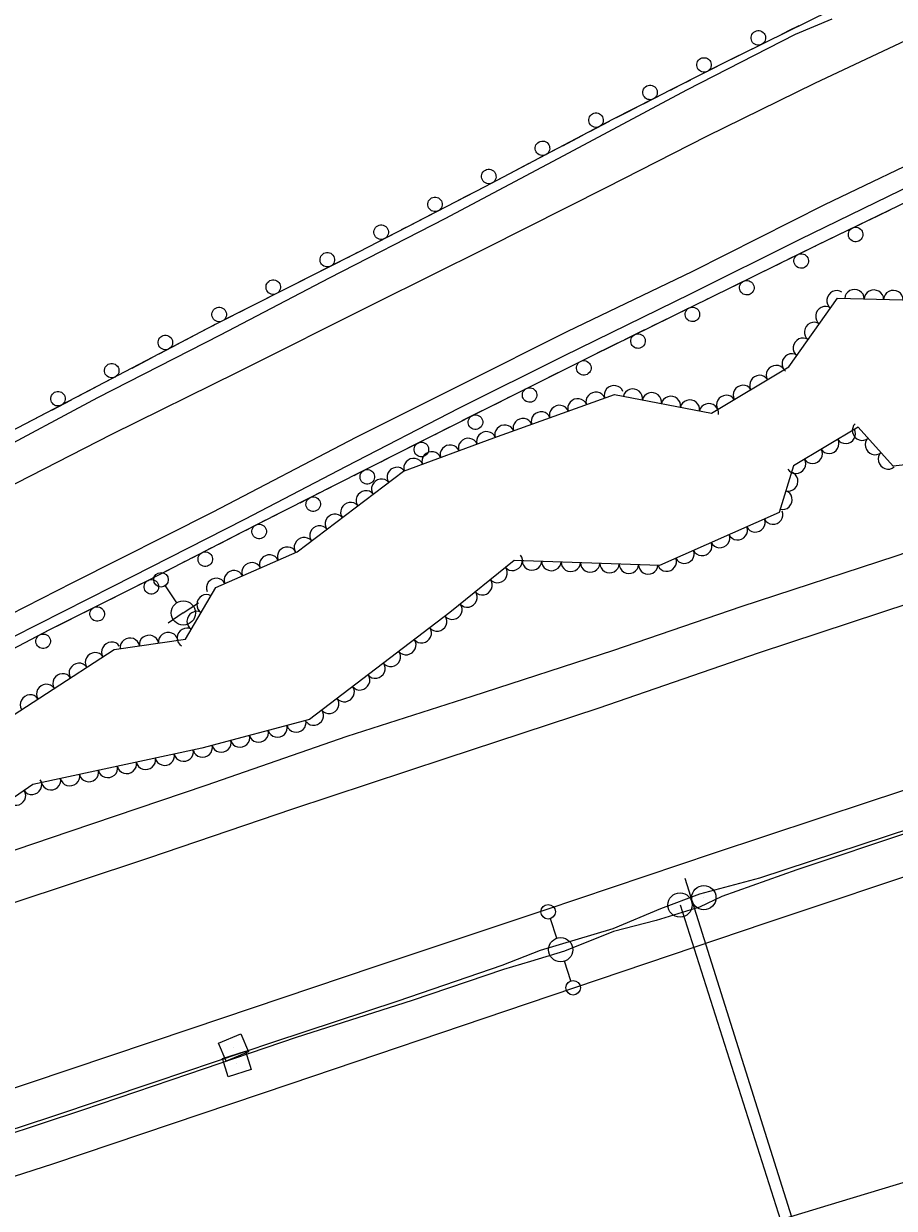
# Model space of a CAD drawing. Extents: x 1722896 to 1754269, y 648279 to 666297.
# Drawn here: x 1724331.3 to 1724510.9, y 664468.7 to 664713.2 of the extents above; entities that cross this region are included whole.
import ezdxf

# ---------------------------------------------------------------- set-up
doc = ezdxf.new("R2010")
doc.units = 0
for name, color, linetype in [('DESIGN - PUBLIC HEARING - Shapes', 7, 'Continuous'), ('DESIGN - SCRATCH - User 1', 7, 'Continuous'), ('SURVEY - CENTERLINE - Preliminary Text', 7, 'Continuous'), ('SURVEY - DRAINAGE - Natural Features', 7, 'Continuous'), ('SURVEY - DTM - Breaklines', 7, 'Continuous'), ('SURVEY - VEGETATION - Features with Text', 7, 'Continuous')]:
    doc.layers.add(name, color=color, linetype=linetype)

msp = doc.modelspace()

# ---------------------------------------------------------------- linework, layer by layer
at = {"layer": 'DESIGN - PUBLIC HEARING - Shapes'}
for p, q in [((1724467.69, 664536.83), (1724500.84, 664431.56)), ((1724466.65, 664531.3), (1724466.65, 664531.3)), ((1724466.66, 664531.32), (1724497.32, 664435.22)), ((1724471.57, 664532.82), (1724471.57, 664532.82))]:
    msp.add_line(p, q, dxfattribs=at)
for centre in [(1724466.66, 664531.32), (1724471.58, 664532.83)]:
    msp.add_circle(centre, 2.5, dxfattribs=at)
at = {"layer": 'DESIGN - SCRATCH - User 1'}
for points in [[(1724756.33, 664806.15), (1724731.26, 664800.23), (1724709.69, 664794.84), (1724684.38, 664788.51), (1724655.77, 664779.9), (1724629.25, 664771.22), (1724605.07, 664762.48), (1724578.75, 664752.01), (1724550.41, 664740.28), (1724531.53, 664731.64), (1724502.33, 664718.27), (1724474.8, 664704.64), (1724452.75, 664693.4), (1724426.42, 664679.56), (1724400.34, 664666.08), (1724370.78, 664651.1), (1724343.5, 664636.8), (1724318.03, 664623.53)], [(1724296.4, 664566.34), (1724298.1, 664568.55), (1724317.29, 664578.02), (1724336.66, 664588.16), (1724356.61, 664598.16), (1724379.64, 664609.98), (1724401.25, 664620.91), (1724426.58, 664633.72), (1724448.78, 664644.83), (1724473.09, 664656.78), (1724495.05, 664667.57), (1724518.08, 664678.7), (1724540.82, 664689.16), (1724561.68, 664698.33), (1724585.78, 664708.68), (1724608.2, 664717.86), (1724633.13, 664727.24), (1724658.39, 664735.9), (1724681.07, 664743.09), (1724706.6, 664750.28), (1724725.54, 664755.12), (1724745.32, 664759.37), (1724755.86, 664761.63)], [(1724491.17, 664712.74), (1724489.06, 664711.7)], [(1724485.52, 664709.95), (1724481.4, 664707.91)], [(1724489.06, 664711.7), (1724486.96, 664710.66)], [(1724477.86, 664706.16), (1724475.75, 664705.11)], [(1724479.97, 664707.2), (1724477.86, 664706.16)], [(1724474.32, 664704.4), (1724470.23, 664702.31)], [(1724466.71, 664700.51), (1724464.61, 664699.45)], [(1724468.8, 664701.58), (1724466.71, 664700.51)], [(1724463.19, 664698.72), (1724459.09, 664696.63)], [(1724457.66, 664695.9), (1724455.57, 664694.84)], [(1724452.05, 664693.03), (1724447.98, 664690.89)], [(1724455.57, 664694.84), (1724453.48, 664693.77)], [(1724446.57, 664690.15), (1724444.49, 664689.06)], [(1724444.49, 664689.06), (1724442.41, 664687.96)], [(1724440.99, 664687.22), (1724436.92, 664685.08)], [(1724433.42, 664683.24), (1724431.34, 664682.15)], [(1724435.5, 664684.33), (1724433.42, 664683.24)], [(1724429.93, 664681.4), (1724426.42, 664679.56), (1724425.85, 664679.27)], [(1724424.43, 664678.53), (1724422.34, 664677.45)], [(1724418.83, 664675.64), (1724414.75, 664673.53)], [(1724422.34, 664677.45), (1724420.26, 664676.37)], [(1724505.77, 664672.75), (1724507.89, 664673.78)], [(1724507.89, 664673.78), (1724510, 664674.8)], [(1724411.24, 664671.71), (1724409.15, 664670.63)], [(1724413.33, 664672.79), (1724411.24, 664671.71)], [(1724500.19, 664670.06), (1724504.33, 664672.06)], [(1724407.73, 664669.9), (1724403.64, 664667.79)], [(1724494.52, 664667.31), (1724495.05, 664667.57), (1724496.63, 664668.34)], [(1724496.63, 664668.34), (1724498.75, 664669.36)], [(1724400.13, 664665.97), (1724398.04, 664664.91)], [(1724402.22, 664667.05), (1724400.34, 664666.08), (1724400.13, 664665.97)], [(1724488.96, 664664.58), (1724493.08, 664666.6)], [(1724396.61, 664664.19), (1724392.51, 664662.11)], [(1724485.41, 664662.83), (1724487.52, 664663.87)], [(1724391.08, 664661.39), (1724388.98, 664660.32)], [(1724477.74, 664659.06), (1724481.87, 664661.09)], [(1724483.3, 664661.8), (1724485.41, 664662.83)], [(1724385.46, 664658.54), (1724381.36, 664656.46)], [(1724388.98, 664660.32), (1724386.89, 664659.26)], [(1724474.19, 664657.32), (1724476.3, 664658.36)], [(1724472.08, 664656.28), (1724473.09, 664656.78), (1724474.19, 664657.32)], [(1724377.83, 664654.67), (1724375.74, 664653.61)], [(1724379.93, 664655.73), (1724377.83, 664654.67)], [(1724466.52, 664653.55), (1724470.65, 664655.58)], [(1724374.31, 664652.89), (1724370.78, 664651.1), (1724370.21, 664650.8)], [(1724460.86, 664650.77), (1724462.97, 664651.81)], [(1724462.97, 664651.81), (1724465.08, 664652.84)], [(1724366.71, 664648.96), (1724364.63, 664647.87)], [(1724368.79, 664650.06), (1724366.71, 664648.96)], [(1724455.3, 664648.04), (1724459.43, 664650.07)], [(1724363.21, 664647.13), (1724359.14, 664645)], [(1724449.65, 664645.26), (1724451.75, 664646.3)], [(1724451.75, 664646.3), (1724453.86, 664647.33)], [(1724357.72, 664644.26), (1724355.64, 664643.16)], [(1724444.1, 664642.49), (1724448.21, 664644.55)], [(1724352.14, 664641.33), (1724348.07, 664639.2)], [(1724355.64, 664643.16), (1724353.56, 664642.07)], [(1724440.57, 664640.72), (1724442.67, 664641.77)], [(1724432.92, 664636.89), (1724437.03, 664638.95)], [(1724438.46, 664639.67), (1724440.57, 664640.72)], [(1724344.57, 664637.36), (1724343.5, 664636.8), (1724342.49, 664636.28)], [(1724346.65, 664638.45), (1724344.57, 664637.36)], [(1724341.07, 664635.54), (1724336.99, 664633.41)], [(1724427.29, 664634.07), (1724429.39, 664635.13)], [(1724429.39, 664635.13), (1724431.49, 664636.18)], [(1724333.48, 664631.58), (1724331.4, 664630.5)], [(1724335.57, 664632.67), (1724333.48, 664631.58)], [(1724421.75, 664631.28), (1724425.86, 664633.35)], [(1724416.13, 664628.44), (1724418.23, 664629.5)], [(1724418.23, 664629.5), (1724420.32, 664630.56)], [(1724750.6, 664626.88), (1724730.37, 664619.87), (1724708.7, 664612.59), (1724686.74, 664605.27), (1724665.14, 664598.11), (1724642.94, 664590.69), (1724622.46, 664583.92), (1724602.63, 664577.21), (1724578.19, 664568.98), (1724564.91, 664564.19), (1724547.18, 664558.21), (1724524.86, 664550.61), (1724503.93, 664543.74), (1724483.03, 664536.84), (1724470.71, 664533.58), (1724462.65, 664530.56), (1724452.83, 664526.4), (1724437.84, 664521.92), (1724429.9, 664518.84), (1724408.48, 664511.46), (1724382.79, 664502.99), (1724358.29, 664494.75), (1724336.78, 664487.53), (1724313.26, 664479.83)], [(1724410.6, 664625.64), (1724414.7, 664627.71)], [(1724407.07, 664623.85), (1724409.17, 664624.92)], [(1724399.44, 664619.99), (1724401.25, 664620.91), (1724403.55, 664622.07)], [(1724404.98, 664622.79), (1724407.07, 664623.85)], [(1724395.92, 664618.21), (1724398.02, 664619.27)], [(1724393.82, 664617.15), (1724395.92, 664618.21)], [(1724388.29, 664614.35), (1724392.39, 664616.43)], [(1724382.67, 664611.51), (1724384.77, 664612.57)], [(1724384.77, 664612.57), (1724386.86, 664613.63)], [(1724377.14, 664608.7), (1724379.64, 664609.98), (1724381.24, 664610.79)], [(1724373.63, 664606.89), (1724375.72, 664607.97)], [(1724366.02, 664602.99), (1724370.11, 664605.09)], [(1724371.54, 664605.82), (1724373.63, 664606.89)], [(1724362.51, 664601.18), (1724364.6, 664602.26)], [(1724360.42, 664600.11), (1724362.51, 664601.18)], [(1724354.89, 664597.3), (1724356.61, 664598.16), (1724359, 664599.38)], [(1724349.26, 664594.47), (1724351.36, 664595.53)], [(1724351.36, 664595.53), (1724353.46, 664596.58)], [(1724343.72, 664591.7), (1724347.83, 664593.76)], [(1724338.08, 664588.88), (1724340.19, 664589.93)], [(1724340.19, 664589.93), (1724342.29, 664590.98)], [(1724332.58, 664586.03), (1724336.65, 664588.16)], [(1724514.59, 664546.59), (1724490.76, 664538.55), (1724475.26, 664533.04), (1724470.68, 664530.87), (1724461.75, 664528.13), (1724452.94, 664525.82), (1724442.8, 664521.76), (1724435.83, 664519.64), (1724430.23, 664518), (1724411.38, 664511.59), (1724387.5, 664503.98), (1724365.28, 664496.4), (1724343.37, 664488.99), (1724317.93, 664480.59)]]:
    msp.add_lwpolyline(points, dxfattribs=at)
for centre, start, end in [((1724482.82, 664710.28), 49.5931, 49.5832), ((1724471.61, 664704.7), 50.272, 50.2622), ((1724460.48, 664699.02), 50.272, 50.2622), ((1724449.34, 664693.3), 50.9902, 50.9804), ((1724438.28, 664687.49), 50.9902, 50.9804), ((1724427.21, 664681.67), 50.9902, 50.9804), ((1724416.12, 664675.92), 50.5948, 50.5849), ((1724405.02, 664670.18), 50.5948, 50.5849), ((1724502.89, 664669.7), 229.0573, 229.0474), ((1724393.9, 664664.5), 50.139, 50.1292), ((1724491.66, 664664.23), 229.4373, 229.4275), ((1724382.75, 664658.84), 50.139, 50.1292), ((1724480.44, 664658.72), 229.4373, 229.4275), ((1724371.6, 664653.19), 50.139, 50.1292), ((1724469.22, 664653.21), 229.4238, 229.414), ((1724360.5, 664647.4), 50.9098, 50.8999), ((1724458, 664647.7), 229.4238, 229.414), ((1724446.81, 664642.17), 229.8568, 229.8469), ((1724349.43, 664641.6), 50.9098, 50.8999), ((1724338.35, 664635.81), 50.7842, 50.7744), ((1724435.63, 664636.57), 229.8568, 229.8469), ((1724424.46, 664630.97), 230.0884, 230.0786), ((1724413.31, 664625.33), 230.0884, 230.0786), ((1724402.15, 664619.69), 230.0884, 230.0786), ((1724391, 664614.04), 230.0914, 230.0816), ((1724379.85, 664608.4), 230.4386, 230.4288), ((1724368.73, 664602.69), 230.4386, 230.4288), ((1724357.61, 664596.98), 230.4386, 230.4288), ((1724346.43, 664591.38), 229.8602, 229.8504), ((1724335.29, 664585.75), 230.9124, 230.9025)]:
    msp.add_arc(centre, 1.5, start, end, dxfattribs=at)
at = {"layer": 'SURVEY - CENTERLINE - Preliminary Text'}
for points in [[(1724753.74, 664791.39), (1724738.06, 664788.17), (1724723.64, 664784.88), (1724696.91, 664778.47), (1724672.72, 664771.67), (1724650.98, 664765.03), (1724631.81, 664758.91), (1724619.51, 664754.44), (1724602.17, 664748.03), (1724580.48, 664739.3), (1724561.06, 664731.16), (1724535.48, 664719.79), (1724515.59, 664710.87), (1724494.38, 664700.85), (1724472.14, 664689.93), (1724451.47, 664679.39), (1724426.52, 664666.8), (1724403.87, 664655.53), (1724375.28, 664641.23), (1724349.35, 664628.42), (1724326.99, 664616.95)], [(1724903.17, 664784.03), (1724890.43, 664783.45), (1724866.75, 664782.21), (1724837.95, 664779.94), (1724818.56, 664778.07), (1724793.82, 664774.96), (1724771.49, 664771.48), (1724750.28, 664767.38), (1724727.32, 664762.45), (1724702.51, 664756.38), (1724674.51, 664748.07), (1724645.52, 664738.77), (1724617.46, 664728.8), (1724600.28, 664721.97), (1724577.04, 664712.23), (1724551.25, 664701.16), (1724521.18, 664687.66), (1724496.44, 664675.83), (1724469.25, 664662.08), (1724443.34, 664649.62), (1724421.94, 664638.85)], [(1724744.05, 664760.19), (1724734.37, 664759.02), (1724718.66, 664756.31), (1724701.92, 664752.14), (1724682.85, 664746.36), (1724663.72, 664740.42), (1724643.57, 664734.09), (1724622.89, 664726.53), (1724604.92, 664719.35), (1724588.53, 664712.44), (1724570.05, 664704.95), (1724548.72, 664695.57), (1724530.57, 664687.54), (1724512.13, 664678.79), (1724491.41, 664668.69), (1724468.77, 664657.39), (1724442.62, 664644.61), (1724420.96, 664633.79), (1724397.76, 664621.83), (1724376.85, 664610.89), (1724349.68, 664597.04), (1724329, 664586.62)], [(1725135.37, 664746.03), (1725104.95, 664736.16), (1725062.65, 664721.97), (1725042.36, 664715.4), (1725020.56, 664708.15), (1724993.85, 664699.25), (1724969.62, 664690.96), (1724937.51, 664680.32), (1724905.47, 664669.7), (1724868.23, 664657.09), (1724826.45, 664643.04), (1724781.56, 664627.95), (1724728.75, 664609.99), (1724695.42, 664598.76), (1724660.75, 664587.1), (1724617.66, 664572.57), (1724591.96, 664563.88), (1724557.46, 664552.33), (1724521.4, 664539.98), (1724484.36, 664527.55), (1724435.15, 664510.95), (1724386.36, 664494.41), (1724337.21, 664477.83)], [(1724032.38, 664482.21), (1724051.2, 664490.93), (1724069.07, 664499.23), (1724086.99, 664507.6), (1724103.53, 664515.71), (1724124.11, 664525.34), (1724149.52, 664538.05), (1724176.73, 664550.08), (1724198.91, 664561.25), (1724220, 664571.84), (1724243.16, 664583.31), (1724263.11, 664593.55), (1724285.34, 664604.9), (1724306.1, 664615.09), (1724324.18, 664624.09), (1724346.57, 664636.07), (1724371.88, 664649.01), (1724394.36, 664660.74), (1724418.25, 664672.99), (1724443.7, 664686.55), (1724468.1, 664699.57), (1724490.46, 664711.04), (1724498.05, 664714.2)], [(1724315.06, 664537.81), (1724340.85, 664546.53), (1724368.88, 664556.03), (1724397.97, 664566.19), (1724423.8, 664574.43), (1724452.99, 664583.93), (1724479.26, 664592.91), (1724511.23, 664603.38), (1724538.89, 664612.86), (1724565.62, 664621.66), (1724591.31, 664630.1), (1724617.99, 664639.1), (1724648.4, 664649.44), (1724681.64, 664660.95), (1724711.9, 664670.89), (1724741.64, 664680.52), (1724774.07, 664691.92)], [(1724745.86, 664671.38), (1724718.22, 664661.78), (1724692.53, 664653.22), (1724666.79, 664644.66), (1724634.56, 664633.89), (1724604.91, 664624.03), (1724575.03, 664614.05), (1724545.84, 664604.26), (1724514.29, 664593.65), (1724482.79, 664583.28), (1724449.94, 664571.96), (1724418.34, 664561.52), (1724386.7, 664551.08), (1724357, 664541), (1724327.79, 664531.28), (1724301.59, 664522.45), (1724275.73, 664513.93), (1724251.87, 664505.77), (1724223.57, 664496.3), (1724191.69, 664485.58)], [(1724841.94, 664667.1), (1724830.3, 664662.84), (1724768.83, 664640.99), (1724690.94, 664614.63), (1724623.85, 664591.87), (1724572.52, 664574.95), (1724531.22, 664561.03), (1724505.92, 664552.71), (1724473.47, 664541.97), (1724438.76, 664530.24), (1724403.72, 664518.55), (1724365.78, 664505.74), (1724332.37, 664494.56), (1724304.03, 664485.14), (1724270.22, 664474.04), (1724233.48, 664461.68), (1724196.48, 664449.32), (1724161.2, 664437.37), (1724121.74, 664424.34), (1724081.4, 664410.81)], [(1724421.94, 664638.85), (1724399.81, 664627.82), (1724370.27, 664612.4), (1724341.35, 664597.79), (1724315.4, 664584.58), (1724286.54, 664570.06), (1724255.69, 664554.76), (1724224.53, 664539.09), (1724196.2, 664525.27), (1724164.08, 664509.58), (1724133.25, 664494.59), (1724101.33, 664479.87), (1724067.03, 664463.88), (1724036.28, 664450.06), (1724003.16, 664435.43), (1723965.5, 664419.57), (1723934.79, 664407.03), (1723907.53, 664396.02), (1723871.22, 664381.62), (1723839.9, 664369.1), (1723807.8, 664356.16)], [(1724750.82, 664544.21), (1724728.25, 664537.72), (1724704.57, 664530.87), (1724676.42, 664522.52), (1724648.16, 664514.01), (1724624.21, 664506.91), (1724597.19, 664498.93), (1724574.21, 664492.08), (1724541.61, 664482.4), (1724526.04, 664478.03), (1724499.44, 664469.97), (1724468.42, 664460.56), (1724440.67, 664452.1), (1724409.68, 664443.12), (1724383.1, 664434.88), (1724351.87, 664425.73), (1724324.04, 664417.57)], [(1724337.21, 664477.83), (1724317.29, 664471.4), (1724296.88, 664464.44), (1724269.18, 664455.12), (1724242.72, 664446.41), (1724214.03, 664436.92), (1724187.57, 664427.96), (1724160.79, 664418.97), (1724135.34, 664410.67), (1724109.49, 664401.87)]]:
    msp.add_lwpolyline(points, dxfattribs=at)
at = {"layer": 'SURVEY - DRAINAGE - Natural Features'}
for p, q in [((1724374.55, 664501.9), (1724374.55, 664501.9)), ((1724375.23, 664498.51), (1724375.23, 664498.51))]:
    msp.add_line(p, q, dxfattribs=at)
for points in [[(1724376.08, 664504.71), (1724377.63, 664501.02), (1724373.02, 664499.09), (1724371.47, 664502.78), (1724376.08, 664504.71)], [(1724377.01, 664501.17), (1724378.22, 664497.36), (1724373.46, 664495.85), (1724372.25, 664499.66), (1724377.01, 664501.17)]]:
    msp.add_lwpolyline(points, dxfattribs=at)
at = {"layer": 'SURVEY - DTM - Breaklines'}
for p, q in [((1724360.43, 664597.2), (1724362.81, 664593.67)), ((1724364.2, 664591.6), (1724367.31, 664593.69)), ((1724364.2, 664591.6), (1724361.09, 664589.51)), ((1724441.26, 664524.45), (1724439.93, 664528.49)), ((1724444.15, 664515.67), (1724442.82, 664519.71))]:
    msp.add_line(p, q, dxfattribs=at)
for centre, radius in [((1724359.6, 664598.44), 1.5), ((1724364.2, 664591.6), 2.5), ((1724439.46, 664529.92), 1.5), ((1724442.04, 664522.08), 2.5), ((1724444.62, 664514.24), 1.5)]:
    msp.add_circle(centre, radius, dxfattribs=at)
at = {"layer": 'SURVEY - VEGETATION - Features with Text'}
for points in [[(1724321.92, 664565.92), (1724349.94, 664584.08), (1724364.67, 664586.2), (1724370.89, 664596.83), (1724387.68, 664604.23), (1724409.65, 664620.86), (1724428.26, 664627.71), (1724453.13, 664636.67), (1724473.17, 664632.82), (1724489.1, 664642.41), (1724499.16, 664656.55), (1724515.24, 664656.17), (1724523.78, 664669.61), (1724538.49, 664673.31), (1724554.52, 664680.59), (1724562.69, 664676.53)], [(1724563.7, 664676.64), (1724572.72, 664669.31), (1724569.01, 664654.1), (1724549.54, 664639.75), (1724536.31, 664644.01), (1724527.27, 664623.75), (1724510.66, 664621.91), (1724503.4, 664629.97), (1724490.09, 664621.94), (1724487.09, 664612.32), (1724462.42, 664601.42), (1724432.43, 664602.45), (1724419.16, 664591.67), (1724390.21, 664569.59), (1724368.01, 664563.67), (1724333.19, 664556.16), (1724318.64, 664546.24)]]:
    msp.add_lwpolyline(points, dxfattribs=at)
for centre, major_axis in [((1724498.88, 664656.16), (1.16, 1.63)), ((1724502.67, 664656.47), (2, -0.05)), ((1724506.67, 664656.37), (2, -0.05)), ((1724510.67, 664656.28), (2, -0.05)), ((1724496.56, 664652.9), (1.16, 1.63)), ((1724494.24, 664649.64), (1.16, 1.63)), ((1724491.93, 664646.38), (1.16, 1.63)), ((1724489.61, 664643.12), (1.16, 1.63)), ((1724486.43, 664640.79), (1.71, 1.03)), ((1724453.01, 664636.63), (1.88, 0.68)), ((1724479.57, 664636.67), (1.71, 1.03)), ((1724483, 664638.73), (1.71, 1.03)), ((1724449.25, 664635.27), (1.88, 0.68)), ((1724456.94, 664635.94), (1.96, -0.38)), ((1724460.86, 664635.18), (1.96, -0.38)), ((1724464.79, 664634.43), (1.96, -0.38)), ((1724476.14, 664634.61), (1.71, 1.03)), ((1724441.72, 664632.56), (1.88, 0.68)), ((1724445.49, 664633.92), (1.88, 0.68)), ((1724468.72, 664633.67), (1.96, -0.38)), ((1724472.65, 664632.92), (1.96, -0.38)), ((1724434.2, 664629.85), (1.88, 0.68)), ((1724437.96, 664631.21), (1.88, 0.68)), ((1724426.67, 664627.13), (1.88, 0.69)), ((1724430.43, 664628.5), (1.88, 0.68)), ((1724500.92, 664628.47), (-1.71, -1.03)), ((1724504.14, 664629.16), (-1.34, 1.49)), ((1724422.92, 664625.75), (1.88, 0.69)), ((1724497.49, 664626.41), (-1.71, -1.03)), ((1724506.81, 664626.19), (-1.34, 1.49)), ((1724415.41, 664622.98), (1.88, 0.69)), ((1724419.17, 664624.37), (1.88, 0.69)), ((1724494.07, 664624.34), (-1.71, -1.03)), ((1724509.49, 664623.22), (-1.34, 1.49)), ((1724408.17, 664619.74), (1.59, 1.21)), ((1724411.66, 664621.6), (1.88, 0.69)), ((1724490.64, 664622.27), (-1.71, -1.03)), ((1724404.98, 664617.32), (1.59, 1.21)), ((1724489.09, 664618.74), (-0.59, -1.91)), ((1724401.79, 664614.91), (1.59, 1.21)), ((1724487.9, 664614.92), (-0.59, -1.91)), ((1724398.6, 664612.5), (1.59, 1.21)), ((1724395.41, 664610.08), (1.59, 1.21)), ((1724485.93, 664611.8), (-1.83, -0.81)), ((1724392.22, 664607.67), (1.59, 1.21)), ((1724482.27, 664610.18), (-1.83, -0.81)), ((1724389.03, 664605.26), (1.59, 1.21)), ((1724474.95, 664606.95), (-1.83, -0.81)), ((1724478.61, 664608.57), (-1.83, -0.81)), ((1724385.57, 664603.3), (1.83, 0.81)), ((1724471.29, 664605.33), (-1.83, -0.81)), ((1724378.25, 664600.08), (1.83, 0.81)), ((1724381.91, 664601.69), (1.83, 0.81)), ((1724432.2, 664602.27), (-1.55, -1.26)), ((1724436.14, 664602.32), (-2, 0.07)), ((1724440.13, 664602.19), (-2, 0.07)), ((1724444.13, 664602.05), (-2, 0.07)), ((1724463.98, 664602.1), (-1.83, -0.81)), ((1724467.64, 664603.72), (-1.83, -0.81)), ((1724374.59, 664598.46), (1.83, 0.81)), ((1724429.1, 664599.75), (-1.55, -1.26)), ((1724448.13, 664601.91), (-2, 0.07)), ((1724452.13, 664601.77), (-2, 0.07)), ((1724456.12, 664601.63), (-2, 0.07)), ((1724460.12, 664601.5), (-2, 0.07)), ((1724370.93, 664596.85), (1.83, 0.81)), ((1724425.99, 664597.22), (-1.55, -1.26)), ((1724368.89, 664593.42), (1.01, 1.73)), ((1724422.89, 664594.7), (-1.55, -1.26)), ((1724419.78, 664592.18), (-1.55, -1.26)), ((1724366.87, 664589.96), (1.01, 1.73)), ((1724416.62, 664589.74), (-1.59, -1.21)), ((1724361.07, 664585.68), (1.98, 0.29)), ((1724364.85, 664586.51), (1.01, 1.73)), ((1724413.44, 664587.31), (-1.59, -1.21)), ((1724349.31, 664583.66), (1.68, 1.09)), ((1724353.15, 664584.54), (1.98, 0.29)), ((1724357.11, 664585.11), (1.98, 0.29)), ((1724410.26, 664584.88), (-1.59, -1.21)), ((1724345.95, 664581.49), (1.68, 1.09)), ((1724407.08, 664582.46), (-1.59, -1.21)), ((1724342.59, 664579.31), (1.68, 1.09)), ((1724403.9, 664580.03), (-1.59, -1.21)), ((1724339.24, 664577.14), (1.68, 1.09)), ((1724400.72, 664577.6), (-1.59, -1.21)), ((1724335.88, 664574.96), (1.68, 1.09)), ((1724397.54, 664575.18), (-1.59, -1.21)), ((1724332.52, 664572.79), (1.68, 1.09)), ((1724394.36, 664572.75), (-1.59, -1.21)), ((1724391.18, 664570.33), (-1.59, -1.21)), ((1724383.66, 664567.84), (-1.93, -0.52)), ((1724387.52, 664568.87), (-1.93, -0.52)), ((1724375.93, 664565.78), (-1.93, -0.52)), ((1724379.79, 664566.81), (-1.93, -0.52)), ((1724364.29, 664562.86), (-1.96, -0.42)), ((1724368.2, 664563.71), (-1.93, -0.52)), ((1724372.06, 664564.75), (-1.93, -0.52)), ((1724352.56, 664560.33), (-1.96, -0.42)), ((1724356.47, 664561.18), (-1.96, -0.42)), ((1724360.38, 664562.02), (-1.96, -0.42)), ((1724340.83, 664557.8), (-1.96, -0.42)), ((1724344.74, 664558.65), (-1.96, -0.42)), ((1724348.65, 664559.49), (-1.96, -0.42)), ((1724333.04, 664556.05), (-1.65, -1.13)), ((1724336.92, 664556.96), (-1.96, -0.42)), ((1724329.73, 664553.8), (-1.65, -1.13))]:
    msp.add_ellipse(centre, major_axis=major_axis, ratio=0.940188, start_param=0, end_param=3.141593, dxfattribs=at)

doc.saveas('drawing.dxf')
